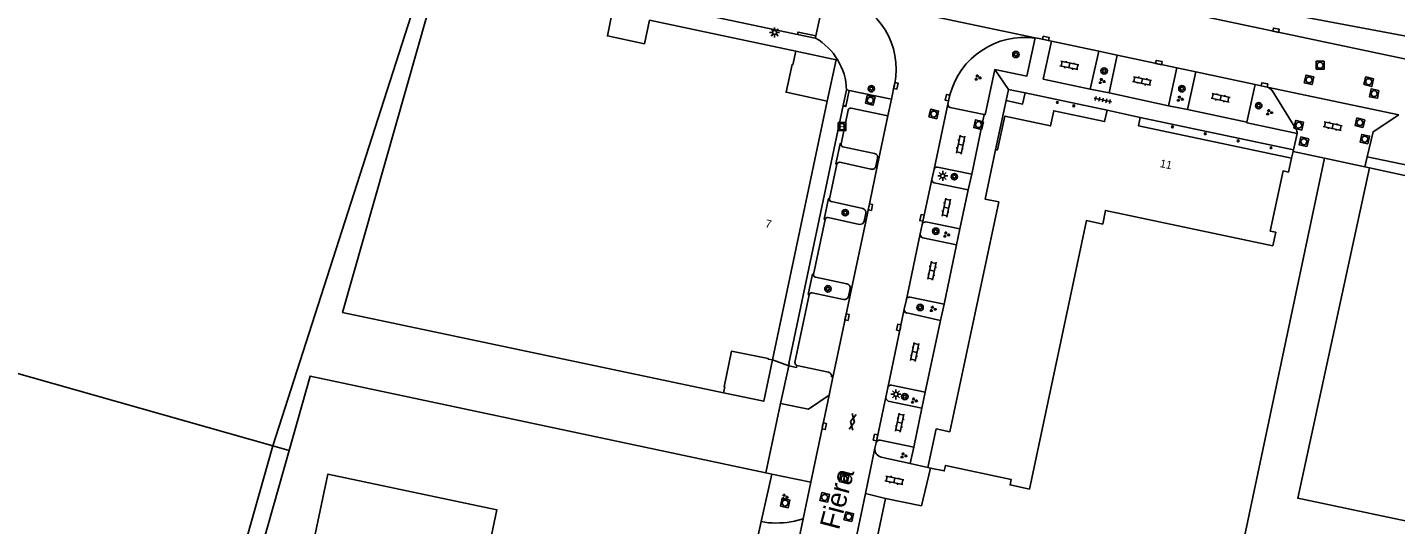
# Model space of a CAD drawing. Extents: x 131000 to 133013, y 393000 to 396501.
# Drawn here: x 131413.1 to 131584.1, y 393593.5 to 393655.6 of the extents above; entities that cross this region are included whole.
import ezdxf

# ---------------------------------------------------------------- set-up
doc = ezdxf.new("R2010")
doc.units = 0
for name, color, linetype in [('gg-afsc-hekwerk', 7, 'Continuous'), ('gg-anno-huisnummerreeks BGT', 7, 'Continuous'), ('gg-anno-openbare ruimte label', 7, 'Continuous'), ('gg-bbg-hoofdgebouw', 7, 'Continuous'), ('gg-bbg-onder overbouw', 7, 'Continuous'), ('gg-bbg-pand overbouw', 7, 'Continuous'), ('gg-bbg-pilaar onder overbouw', 7, 'Continuous'), ('gg-bbg-pilaar pand', 7, 'Continuous'), ('gg-knt-onverhard', 7, 'Continuous'), ('gg-knt-trap', 7, 'Continuous'), ('gg-knt-verharding', 7, 'Continuous'), ('gg-kwrk-keermuur', 7, 'Continuous'), ('gt-grn-vlakafsluiter', 7, 'Continuous'), ('gt-grn-weggrens', 7, 'Continuous'), ('gt-symb-boom', 7, 'Continuous'), ('gt-symb-gesloten verharding', 7, 'Continuous'), ('gt-symb-groenvak', 7, 'Continuous'), ('gt-symb-klinker verharding', 7, 'Continuous'), ('gt-symb-kolk', 7, 'Continuous'), ('gt-symb-laadpunt elektrisch vervoer', 7, 'Continuous'), ('gt-symb-lichtmast', 7, 'Continuous'), ('gt-symb-rioolschacht', 7, 'Continuous'), ('gt-symb-tegel verharding', 7, 'Continuous')]:
    doc.layers.add(name, color=color, linetype=linetype)

# ---------------------------------------------------------------- blocks, each defined once
blk = doc.blocks.new('gt0-LMAST')
at = {"layer": 'gt-symb-lichtmast'}
for p, q in [((-0.18, 0.17), (-0.45, 0.44)), ((-0.01, 0.25), (-0.01, 0.62)), ((0.17, 0.17), (0.44, 0.44)), ((-0.26, 0), (-0.63, 0)), ((-0.18, -0.18), (-0.45, -0.45)), ((-0.01, -0.25), (-0.01, -0.63)), ((0.44, -0.45), (0.17, -0.18)), ((0.24, 0), (0.62, 0))]:
    blk.add_line(p, q, dxfattribs=at)
blk.add_circle((-0.01, 0), 0.25, dxfattribs=at)
blk = doc.blocks.new('gt0-BOOM')
at = {"layer": 'gt-symb-boom'}
for radius in [0.4, 0.2]:
    blk.add_circle((0, 0), radius, dxfattribs=at)
blk = doc.blocks.new('gt0-KOLK')
at = {"layer": 'gt-symb-kolk'}
blk.add_lwpolyline([(0, 0), (0.37, 0), (0.37, 0.4), (-0.38, 0.4), (-0.38, 0), (0, 0)], dxfattribs=at)
blk = doc.blocks.new('gt0-KL1')
at = {"layer": 'gt-symb-klinker verharding'}
for p, q in [((-1.15, 0.3), (1.15, 0.3)), ((-1, -0.3), (-1, 0.3)), ((-0.5, 0.3), (-0.5, 0.45)), ((0, -0.3), (0, 0.3)), ((0.5, 0.3), (0.5, 0.45)), ((1, -0.3), (1, 0.3)), ((-1.15, -0.3), (1.15, -0.3)), ((-0.5, -0.45), (-0.5, -0.3)), ((0.5, -0.45), (0.5, -0.3))]:
    blk.add_line(p, q, dxfattribs=at)
blk = doc.blocks.new('gt0-RS')
at = {"layer": 'gt-symb-rioolschacht'}
blk.add_lwpolyline([(-0.5, -0.5), (0.5, -0.5), (0.5, 0.5), (-0.5, 0.5)], close=True, dxfattribs=at)
blk.add_circle((0, 0), 0.375, dxfattribs=at)
blk = doc.blocks.new('gt0-GRVAK')
at = {"layer": 'gt-symb-groenvak'}
for p, q in [((-0.11, 0.19), (-0.23, 0.24)), ((-0.18, 0.15), (0.09, 0.15)), ((-0.09, 0.21), (-0.16, 0.32)), ((-0.05, 0.21), (-0.05, 0.39)), ((0, 0.21), (0.06, 0.32)), ((0.02, 0.19), (0.13, 0.24)), ((0.26, -0.05), (0.2, 0.06)), ((0.31, -0.05), (0.31, 0.13)), ((0.35, -0.05), (0.41, 0.06)), ((-0.24, -0.23), (-0.36, -0.18)), ((-0.32, -0.26), (-0.05, -0.26)), ((-0.23, -0.21), (-0.29, -0.09)), ((-0.18, -0.2), (-0.18, -0.02)), ((-0.14, -0.21), (-0.07, -0.09)), ((-0.12, -0.23), (0, -0.18)), ((0.24, -0.07), (0.12, -0.02)), ((0.17, -0.11), (0.44, -0.11)), ((0.37, -0.07), (0.49, -0.02))]:
    blk.add_line(p, q, dxfattribs=at)
blk = doc.blocks.new('gt0-TEG1')
at = {"layer": 'gt-symb-tegel verharding'}
for p, q in [((-1.12, 0), (1.12, 0)), ((-0.9, -0.25), (-0.9, 0.25)), ((-0.45, -0.25), (-0.45, 0.25)), ((0, -0.25), (0, 0.25)), ((0.45, -0.25), (0.45, 0.25)), ((0.9, -0.25), (0.9, 0.25))]:
    blk.add_line(p, q, dxfattribs=at)
blk = doc.blocks.new('gt0-LEV')
at = {"layer": 'gt-symb-laadpunt elektrisch vervoer'}
blk.add_lwpolyline([(-0.49, 0.5), (0.49, 0.5), (0.49, -0.5), (-0.49, -0.5)], close=True, dxfattribs=at)
for centre, radius in [((0, 0), 0.393), ((-0.19, 0), 0.0566), ((0.19, 0), 0.0566)]:
    blk.add_circle(centre, radius, dxfattribs=at)
blk = doc.blocks.new('gt0-GESVH1')
at = {"layer": 'gt-symb-gesloten verharding'}
for p, q in [((-0.99, -0.26), (0.01, 0.24)), ((0.01, -0.26), (-0.99, 0.24)), ((0.01, 0.24), (1.01, -0.26)), ((1.01, 0.24), (0.01, -0.26))]:
    blk.add_line(p, q, dxfattribs=at)

msp = doc.modelspace()

# ---------------------------------------------------------------- linework, layer by layer
at = {"layer": 'gg-afsc-hekwerk'}
for p, q in [((131564.26, 393587.31), (131575.24, 393639.29)), ((131580.26, 393638.21), (131575.24, 393639.29)), ((131580.87, 393638.08), (131580.26, 393638.21)), ((131504.83, 393593.84), (131506.14, 393599.78)), ((131506.14, 393599.78), (131505.41, 393599.94)), ((131520.36, 393596.75), (131518.03, 393585.72)), ((131504.83, 393593.84), (131503.91, 393589.64))]:
    msp.add_line(p, q, dxfattribs=at)
for points in [[(131505.41, 393599.94), (131448.46, 393612.03), (131445.84, 393602.75)], [(131445.84, 393602.75), (131435.16, 393565.07), (131435.55, 393564.98)], [(131525.98, 393600.54), (131524.86, 393595.83), (131520.36, 393596.75)]]:
    msp.add_lwpolyline(points, dxfattribs=at)
at = {"layer": 'gg-bbg-hoofdgebouw'}
for p, q in [((131490.86, 393656.53), (131509.15, 393652.66)), ((131513.08, 393646.43), (131506.24, 393614.05)), ((131552.18, 393644.39), (131548.05, 393645.27)), ((131432.25, 393562.45), (131443.8, 393603.32)), ((131525.65, 393600.61), (131525.98, 393600.54))]:
    msp.add_line(p, q, dxfattribs=at)
for points in [[(131500.12, 393609.95), (131452.52, 393620), (131464.47, 393662.1), (131464.58, 393662.08)], [(131534.12, 393640.35), (131532.8, 393634.18), (131534.51, 393633.81), (131528.4, 393605.08), (131526.7, 393605.44), (131525.65, 393600.61)], [(131525.98, 393600.54), (131527.71, 393600.18), (131527.85, 393600.86), (131536.07, 393599.11), (131535.93, 393598.42), (131538.35, 393597.91), (131545.48, 393631.48), (131547.51, 393631.04), (131547.85, 393632.75), (131568.77, 393628.33), (131569.13, 393630.03), (131568.46, 393630.18), (131570.06, 393637.7), (131570.73, 393637.55), (131571.12, 393639.28)], [(131590.08, 393592.92), (131571.89, 393596.77), (131580.87, 393638.08)], [(131580.87, 393638.08), (131598.84, 393634.17), (131598.09, 393630.54)], [(131443.8, 393603.32), (131397.19, 393616.55), (131397.19, 393616.54)], [(131442.7, 393563.3), (131445.84, 393578.11), (131446.09, 393578.06), (131450.67, 393599.78), (131471.81, 393595.3), (131470, 393586.83), (131475.45, 393585.67)]]:
    msp.add_lwpolyline(points, dxfattribs=at)
at = {"layer": 'gg-bbg-onder overbouw'}
for points in [[(131490.86, 393656.53), (131490.24, 393653.6), (131485.61, 393654.58), (131486.22, 393657.5)], [(131509.15, 393652.66), (131508.79, 393650.97), (131508.69, 393650.99), (131507.95, 393647.52), (131513.08, 393646.43)], [(131548.05, 393645.27), (131547.75, 393643.87), (131541.4, 393645.21), (131541, 393643.33), (131535.28, 393644.55), (131534.35, 393640.31), (131534.12, 393640.35)], [(131571.12, 393639.28), (131551.97, 393643.35), (131552.18, 393644.39)], [(131500.12, 393609.95), (131500.27, 393610.69), (131500.19, 393610.71), (131501.13, 393615.17), (131505.7, 393614.25), (131505.68, 393614.17), (131506.24, 393614.05)]]:
    msp.add_lwpolyline(points, dxfattribs=at)
at = {"layer": 'gg-bbg-pand overbouw'}
for p, q in [((131548.05, 393645.27), (131537.8, 393647.44)), ((131534.12, 393640.35), (131535.43, 393646.5)), ((131571.35, 393640.32), (131552.18, 393644.39)), ((131571.12, 393639.28), (131571.31, 393640.14)), ((131571.31, 393640.14), (131571.35, 393640.32))]:
    msp.add_line(p, q, dxfattribs=at)
for points in [[(131509.15, 393652.66), (131514.18, 393651.6), (131513.08, 393646.43)], [(131506.24, 393614.05), (131505.15, 393608.89), (131500.12, 393609.95)]]:
    msp.add_lwpolyline(points, dxfattribs=at)
at = {"layer": 'gg-bbg-pilaar onder overbouw'}
msp.add_lwpolyline([(131537.8, 393647.44), (131537.5, 393646.06), (131535.43, 393646.5)], dxfattribs=at)
for centre, radius, start, end in [((131541.84, 393646.26), 0.109, 0, 180), ((131541.84, 393646.26), 0.109, 180, 0), ((131543.89, 393645.83), 0.109, 0, 180), ((131543.89, 393645.83), 0.109, 180, 0), ((131556.22, 393643.21), 0.109, 0, 180), ((131556.22, 393643.21), 0.109, 180, 0), ((131560.33, 393642.34), 0.11, 0, 180), ((131560.33, 393642.34), 0.11, 180, 0), ((131564.44, 393641.46), 0.11, 0, 180), ((131564.44, 393641.46), 0.11, 180, 0), ((131568.54, 393640.59), 0.11, 0, 180), ((131568.54, 393640.59), 0.11, 180, 0)]:
    msp.add_arc(centre, radius, start, end, dxfattribs=at)
at = {"layer": 'gg-bbg-pilaar pand'}
for p, q in [((131535.43, 393646.5), (131535.73, 393647.89)), ((131535.73, 393647.89), (131537.8, 393647.44))]:
    msp.add_line(p, q, dxfattribs=at)
at = {"layer": 'gg-knt-onverhard'}
msp.add_lwpolyline([(131545.01, 393660.23), (131545.42, 393662.28), (131573, 393656.86), (131588.98, 393653.88), (131588.46, 393651.02)], dxfattribs=at)
at = {"layer": 'gg-knt-trap'}
for p, q in [((131511.59, 393654.3), (131511.65, 393654.59)), ((131515.49, 393647.82), (131515.82, 393647.76))]:
    msp.add_line(p, q, dxfattribs=at)
for points in [[(131511.65, 393654.59), (131509.43, 393655.06), (131509.37, 393654.77)], [(131515.82, 393647.76), (131515.42, 393645.76), (131515.08, 393645.86)]]:
    msp.add_lwpolyline(points, dxfattribs=at)
at = {"layer": 'gg-knt-verharding'}
for p, q in [((131545.01, 393660.23), (131588.46, 393651.02)), ((131541.13, 393653.91), (131547.01, 393652.65)), ((131547.01, 393652.65), (131545.95, 393647.93)), ((131549.32, 393652.16), (131547.01, 393652.65)), ((131548.31, 393647.44), (131549.32, 393652.16)), ((131549.32, 393652.16), (131556.79, 393650.59)), ((131556.79, 393650.59), (131555.74, 393645.84)), ((131559.13, 393650.09), (131556.79, 393650.59)), ((131558.09, 393645.37), (131559.13, 393650.09)), ((131559.13, 393650.09), (131566.58, 393648.49)), ((131515.82, 393647.76), (131521.1, 393646.65)), ((131521.1, 393646.65), (131521.51, 393648.6)), ((131528.4, 393647.19), (131528.15, 393646.02)), ((131545.95, 393647.93), (131548.31, 393647.44)), ((131555.74, 393645.84), (131548.31, 393647.44)), ((131566.58, 393648.49), (131565.53, 393643.78)), ((131568.05, 393648.18), (131566.58, 393648.49)), ((131584.53, 393644.72), (131568.05, 393648.18)), ((131571.65, 393642.96), (131568.69, 393647.73)), ((131515.7, 393645.29), (131514.82, 393641.06)), ((131520.67, 393644.6), (131516.06, 393645.54)), ((131520.67, 393644.6), (131521.1, 393646.65)), ((131528.15, 393646.02), (131526.43, 393637.93)), ((131532.71, 393644.73), (131528.44, 393645.62)), ((131555.74, 393645.84), (131558.09, 393645.37)), ((131565.53, 393643.78), (131558.09, 393645.37)), ((131519.54, 393639.24), (131520.67, 393644.6)), ((131531.14, 393637.3), (131532.71, 393644.73)), ((131571.8, 393642.36), (131571.35, 393640.32)), ((131515.04, 393640.72), (131519, 393639.88)), ((131514.29, 393638.54), (131513.37, 393634.2)), ((131519.38, 393639.28), (131519.17, 393638.29)), ((131519.33, 393638.25), (131519.54, 393639.24)), ((131519.38, 393639.28), (131519.54, 393639.24)), ((131580.56, 393639.47), (131580.26, 393638.21)), ((131580.56, 393639.47), (131603.34, 393634.61)), ((131518.1, 393632.37), (131519.33, 393638.25)), ((131519.17, 393638.29), (131519.33, 393638.25)), ((131526.43, 393637.93), (131526.16, 393636.64)), ((131531.14, 393637.3), (131526.86, 393638.18)), ((131530.71, 393635.31), (131531.14, 393637.3)), ((131526.16, 393636.64), (131524.96, 393631)), ((131526.46, 393636.2), (131530.71, 393635.31)), ((131530.71, 393635.31), (131529.64, 393630.44)), ((131513.6, 393633.85), (131517.53, 393632.98)), ((131512.83, 393631.63), (131511.38, 393624.76)), ((131517.11, 393631.01), (131513.19, 393631.87)), ((131517.92, 393632.41), (131517.71, 393631.41)), ((131517.89, 393631.37), (131518.1, 393632.37)), ((131517.92, 393632.41), (131518.1, 393632.37)), ((131516.12, 393622.96), (131517.89, 393631.37)), ((131517.71, 393631.41), (131517.89, 393631.37)), ((131524.96, 393631), (131524.71, 393629.82)), ((131529.64, 393630.44), (131525.41, 393631.31)), ((131529.25, 393628.44), (131529.64, 393630.44)), ((131524.71, 393629.82), (131522.97, 393621.63)), ((131525.01, 393629.34), (131529.25, 393628.44)), ((131529.25, 393628.44), (131527.68, 393621.05)), ((131511.61, 393624.42), (131515.55, 393623.58)), ((131515.94, 393623), (131515.72, 393621.99)), ((131515.94, 393623), (131516.12, 393622.96)), ((131510.84, 393622.21), (131509.05, 393613.72)), ((131515.13, 393621.61), (131511.19, 393622.44)), ((131514.24, 393614.02), (131515.9, 393621.96)), ((131515.72, 393621.99), (131515.9, 393621.96)), ((131515.9, 393621.96), (131516.12, 393622.96)), ((131522.97, 393621.63), (131522.71, 393620.4)), ((131527.68, 393621.05), (131523.45, 393621.91)), ((131522.71, 393620.4), (131520.64, 393610.58)), ((131523.02, 393619.93), (131527.22, 393619)), ((131527.22, 393619), (131527.68, 393621.05)), ((131527.22, 393619), (131525.31, 393610.01)), ((131507.26, 393608.63), (131508.27, 393613.34)), ((131509.3, 393613.38), (131513.24, 393612.54)), ((131514.24, 393614.02), (131513.79, 393611.91)), ((131513.79, 393611.91), (131513.32, 393609.64)), ((131513.62, 393611.95), (131513.79, 393611.91)), ((131513.32, 393609.64), (131511.04, 393598.76)), ((131520.39, 393609.39), (131519.19, 393603.69)), ((131520.64, 393610.58), (131520.39, 393609.39)), ((131525.31, 393610.01), (131521.13, 393610.9)), ((131524.89, 393608.02), (131525.31, 393610.01)), ((131520.68, 393608.92), (131524.89, 393608.02)), ((131524.89, 393608.02), (131523.9, 393603.15)), ((131519.05, 393603.04), (131517.85, 393597.35)), ((131519.19, 393603.69), (131519.05, 393603.04)), ((131523.9, 393603.15), (131519.69, 393604.03)), ((131523.46, 393601.12), (131523.9, 393603.15)), ((131519.82, 393601.91), (131523.46, 393601.12)), ((131523.46, 393601.12), (131525.65, 393600.61)), ((131506.14, 393599.78), (131511.04, 393598.76)), ((131511.04, 393598.76), (131510.08, 393594.2)), ((131517.85, 393597.35), (131516.07, 393588.87)), ((131520.36, 393596.75), (131517.85, 393597.35)), ((131508.61, 393587.25), (131510.08, 393594.2)), ((131508.98, 393593.9), (131510.08, 393594.2)), ((131504.83, 393593.84), (131505.29, 393593.76))]:
    msp.add_line(p, q, dxfattribs=at)
for points in [[(131511.65, 393654.59), (131512.68, 393659.38), (131512.55, 393659.41)], [(131539.08, 393654.32), (131538.01, 393649.55), (131534.01, 393650.36)], [(131541.13, 393653.91), (131539.56, 393654.24), (131539.08, 393654.32)], [(131545.95, 393647.93), (131540.07, 393649.17), (131541.13, 393653.91)], [(131534.01, 393650.36), (131532.8, 393644.71), (131532.71, 393644.73)], [(131571.8, 393642.36), (131565.58, 393643.69), (131565.53, 393643.78)], [(131584.53, 393644.72), (131581.31, 393642.59), (131580.56, 393639.47)], [(131514.82, 393641.06), (131514.69, 393641.09), (131514.15, 393638.57), (131514.29, 393638.54)], [(131518.55, 393637.91), (131514.64, 393638.77), (131514.41, 393638.71), (131514.32, 393638.62), (131514.29, 393638.54)], [(131513.37, 393634.2), (131513.22, 393634.23), (131512.7, 393631.66), (131512.83, 393631.63)], [(131511.38, 393624.76), (131511.24, 393624.79), (131510.71, 393622.24), (131510.84, 393622.21)], [(131508.27, 393613.34), (131508.33, 393613.62), (131508.3, 393613.63)], [(131508.27, 393613.34), (131509.25, 393613.13), (131509.3, 393613.38)], [(131507.26, 393608.63), (131510.75, 393607.92), (131513.32, 393609.64)]]:
    msp.add_lwpolyline(points, dxfattribs=at)
for centre, radius, start, end in [((131512.37, 393650.45), 9.33, 348.5433, 74.5591), ((131537.79, 393644.69), 9.71, 82.3615, 165.0904), ((131567.82, 393647.18), 1.03, 32.0845, 77.01), ((131515.99, 393645.25), 0.292, 76.4042, 173.0194), ((131528.6, 393646.04), 0.45, 183.0307, 249.264), ((131570.89, 393642.46), 0.91, 353.9532, 33.2567), ((131515.12, 393641), 0.298, 168.6418, 255.1609), ((131518.87, 393639.38), 0.517, 348.7089, 75.0788), ((131518.68, 393638.4), 0.503, 255.4343, 347.7393), ((131526.81, 393637.77), 0.409, 83.2069, 157.8883), ((131526.55, 393636.58), 0.392, 171.5328, 256.863), ((131513.65, 393634.13), 0.287, 167.3871, 259.5319), ((131513.14, 393631.55), 0.325, 81.5581, 164.3445), ((131517.43, 393632.49), 0.499, 350.0706, 78.2244), ((131517.2, 393631.52), 0.516, 260.2205, 347.4276), ((131525.36, 393630.91), 0.405, 82.1748, 166.9502), ((131525.13, 393629.75), 0.426, 170.047, 253.985), ((131511.66, 393624.7), 0.283, 166.2972, 259.7738), ((131515.44, 393623.09), 0.506, 349.8587, 77.1115), ((131511.14, 393622.13), 0.315, 82.1001, 165.5077), ((131515.24, 393622.09), 0.486, 257.0293, 349.2172), ((131523.36, 393621.51), 0.41, 78.3692, 163.0246), ((131523.14, 393620.34), 0.433, 172.2522, 254.5706), ((131509.37, 393613.69), 0.316, 173.1039, 257.5643), ((131513.1, 393612.04), 0.52, 349.8598, 74.9452), ((131520.99, 393609.44), 0.6, 184.0521, 239.6329), ((131521.08, 393610.43), 0.472, 84.3272, 161.3774), ((131520.06, 393602.9), 1.02, 171.8752, 256.1548), ((131519.63, 393603.58), 0.452, 82.3068, 165.3914), ((131506.73, 393604.45), 10.79, 262.3242, 282.0214)]:
    msp.add_arc(centre, radius, start, end, dxfattribs=at)
at = {"layer": 'gg-kwrk-keermuur'}
for p, q in [((131467.96, 393663.51), (131509.37, 393654.77)), ((131509.37, 393654.77), (131511.59, 393654.3)), ((131511.59, 393654.3), (131511.63, 393654.29)), ((131515.49, 393647.82), (131515.08, 393645.86)), ((131515.08, 393645.86), (131508.3, 393613.63))]:
    msp.add_line(p, q, dxfattribs=at)
msp.add_arc((131507.69, 393647.56), 7.81, 1.9213, 59.6726, dxfattribs=at)
at = {"layer": 'gt-grn-vlakafsluiter'}
for p, q in [((131463.24, 393663.85), (131443.8, 393603.32)), ((131575.24, 393639.29), (131571.31, 393640.14)), ((131506.24, 393614.05), (131508.27, 393613.34)), ((131507.26, 393608.63), (131505.41, 393599.94)), ((131443.8, 393603.32), (131445.84, 393602.75))]:
    msp.add_line(p, q, dxfattribs=at)
at = {"layer": 'gt-grn-weggrens'}
for p, q in [((131514.85, 393659.45), (131539.08, 393654.32)), ((131535.73, 393647.89), (131534.01, 393650.36))]:
    msp.add_line(p, q, dxfattribs=at)

# ---------------------------------------------------------------- block references
at = {"layer": 'gt-symb-boom'}
for p in [(131536.66, 393652.26), (131547.69, 393650.19), (131518.6, 393647.97), (131557.41, 393647.97), (131567.01, 393645.85), (131528.97, 393636.97), (131515.33, 393632.47), (131526.65, 393630.15), (131513.17, 393622.95), (131524.69, 393620.62), (131522.78, 393609.47)]:
    msp.add_blockref('gt0-BOOM', p, dxfattribs=at)
at = {"layer": 'gt-symb-gesloten verharding', "rotation": -101.42232107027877}
msp.add_blockref('gt0-GESVH1', (131516.26, 393606.33), dxfattribs=at)
at = {"layer": 'gt-symb-groenvak'}
for p in [(131531.88, 393649.35), (131547.38, 393648.91), (131557.15, 393646.7), (131568.31, 393645.01), (131527.96, 393629.72), (131526.27, 393620.42), (131523.92, 393608.96), (131522.61, 393602.1), (131507.74, 393596.92)]:
    msp.add_blockref('gt0-GRVAK', p, dxfattribs=at)
at = {"layer": 'gt-symb-klinker verharding'}
for p, rotation in [((131543.35, 393650.89), -12.118760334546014), ((131552.43, 393648.94), -12.118760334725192), ((131562.24, 393646.84), -12.062746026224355), ((131576.27, 393643.29), 167.881239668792), ((131529.75, 393640.99), 78.17329607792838), ((131527.96, 393633.1), 78.17329607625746), ((131526.18, 393625.21), 78.17329607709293), ((131524.02, 393615.06), 78.17329607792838), ((131522.14, 393606.23), 78.17329607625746), ((131521.48, 393599), 167.8252488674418)]:
    msp.add_blockref('gt0-KL1', p, dxfattribs=dict(at, rotation=rotation))
at = {"layer": 'gt-symb-kolk'}
for p, rotation in [((131569.14, 393655.09), -11.950647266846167), ((131540.36, 393654.07), -11.826703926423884), ((131554.48, 393651.05), -12.118760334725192), ((131521.47, 393648.38), -101.82670392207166), ((131567.7, 393648.26), -11.658401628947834), ((131528.31, 393646.81), 76.46414363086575), ((131518.29, 393633.19), -102.00670830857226), ((131525.12, 393631.78), 77.99329168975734), ((131515.37, 393619.44), -101.82670392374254), ((131522.22, 393618.08), 78.04935273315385), ((131512.51, 393605.8), -101.88275886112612), ((131519.31, 393604.33), 78.04935273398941)]:
    msp.add_blockref('gt0-KOLK', p, dxfattribs=dict(at, rotation=rotation))
at = {"layer": 'gt-symb-laadpunt elektrisch vervoer'}
msp.add_blockref('gt0-LEV', (131514.93, 393643.23), dxfattribs=at)
at = {"layer": 'gt-symb-lichtmast'}
for p in [(131506.51, 393655.01), (131527.52, 393637.07), (131521.68, 393609.76)]:
    msp.add_blockref('gt0-LMAST', p, dxfattribs=at)
at = {"layer": 'gt-symb-rioolschacht'}
msp.add_blockref('gt0-RS', (131574.68, 393650.9), dxfattribs=at)
for p, rotation in [((131573.3, 393649.08), 167.06118937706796), ((131580.76, 393648.85), 166.58892815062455), ((131518.46, 393646.53), -12.88297947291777), ((131581.44, 393647.36), 168.99333582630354), ((131526.4, 393644.81), 76.93666266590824), ((131531.99, 393643.48), 165.9915565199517), ((131572.02, 393643.41), 76.51987378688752), ((131579.65, 393643.74), -104.24474247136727), ((131572.65, 393641.34), 76.58892815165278), ((131580.27, 393641.67), 77.46497664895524), ((131515.19, 393599.22), -102.53502335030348), ((131512.76, 393596.86), 75.99155651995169), ((131507.82, 393596.16), -12.479071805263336), ((131515.77, 393594.45), 77.4649766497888)]:
    msp.add_blockref('gt0-RS', p, dxfattribs=dict(at, rotation=rotation))
at = {"layer": 'gt-symb-tegel verharding', "rotation": 167.40904938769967}
msp.add_blockref('gt0-TEG1', (131547.52, 393646.56), dxfattribs=at)

# ---------------------------------------------------------------- texts
at = {"layer": 'gg-anno-huisnummerreeks BGT'}
for s, rotation, p in [('11', 348, (131554.6, 393638.19)), ('7', 348.1, (131505.27, 393630.66))]:
    msp.add_text(s, height=1, rotation=rotation, dxfattribs=at).set_placement(p)
at = {"layer": 'gg-anno-openbare ruimte label'}
msp.add_text('Fiera', height=2.5, rotation=75.2, dxfattribs=at).set_placement((131514.53, 393592.7))

doc.saveas('drawing.dxf')
